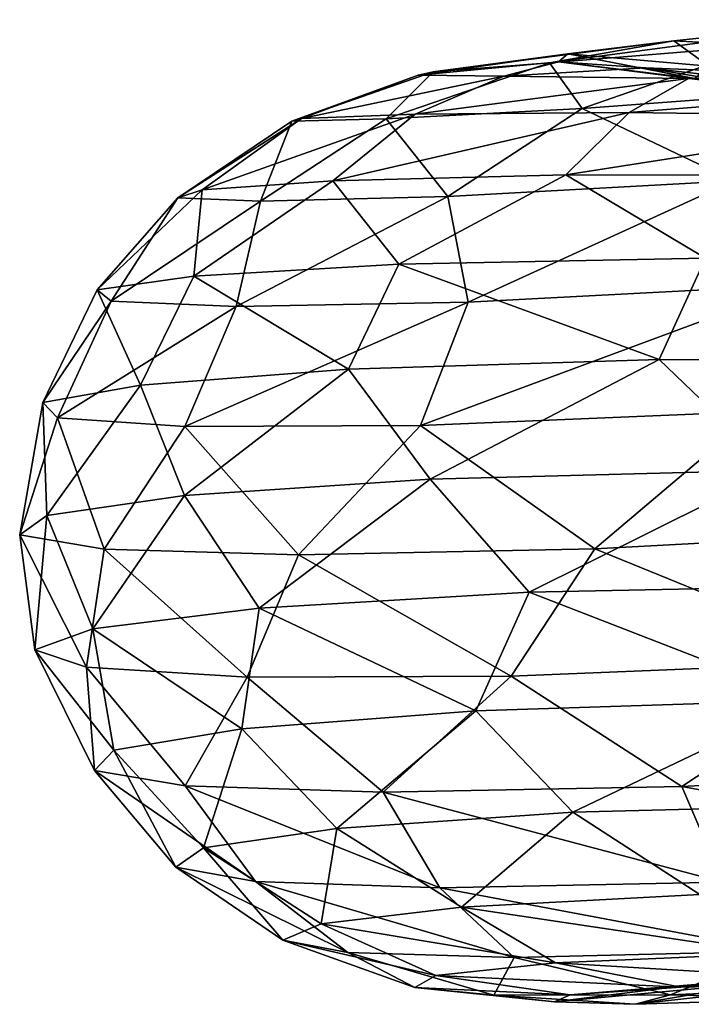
# Model space of a CAD drawing. Header units: metres. Extents: x -109 to 109, y -917 to 389.
# Tile 301 of 656: x -18.98 to -15.52, y -741.09 to -736.02. Entities that reach past the tile are written whole.
import ezdxf

# ---------------------------------------------------------------- set-up
doc = ezdxf.new("R2010")
doc.units = ezdxf.units.M
doc.layers.add('solid_24503124_XXX_01_SW0001', color=7, linetype='CONTINUOUS')

msp = doc.modelspace()

# ---------------------------------------------------------------- linework, layer by layer
at = {"layer": 'solid_24503124_XXX_01_SW0001'}
for points in [[(-16.250217, -736.242126, 3.410192), (-14.585745, -736.019409, 5.792277), (-15.611268, -736.12854, 3.066947)], [(-16.250217, -736.242126, 3.410192), (-15.150919, -736.151917, 6.243143), (-14.585745, -736.019409, 5.792277)], [(-15.611268, -736.12854, 3.066947), (-14.585745, -736.019409, 5.792277), (-14.882175, -736.167664, 3.007974)], [(-16.849215, -736.287659, 0.432202), (-15.611268, -736.12854, 3.066947), (-16.15694, -736.195801, 0.207508)], [(-16.849215, -736.287659, 0.432202), (-16.250217, -736.242126, 3.410192), (-15.611268, -736.12854, 3.066947)], [(-16.083378, -736.475952, 5.755353), (-15.150919, -736.151917, 6.243143), (-16.250217, -736.242126, 3.410192)], [(-16.15694, -736.195801, 0.207508), (-15.611268, -736.12854, 3.066947), (-15.430674, -736.258423, 0.271322)], [(-16.083378, -736.475952, 5.755353), (-14.585351, -736.364807, 8.512247), (-15.150919, -736.151917, 6.243143)], [(-15.611268, -736.12854, 3.066947), (-14.882175, -736.167664, 3.007974), (-15.430674, -736.258423, 0.271322)], [(-16.927601, -736.304321, -2.603356), (-16.15694, -736.195801, 0.207508), (-16.204737, -736.236389, -2.702304)], [(-16.927601, -736.304321, -2.603356), (-16.849215, -736.287659, 0.432202), (-16.15694, -736.195801, 0.207508)], [(-16.204737, -736.236389, -2.702304), (-16.15694, -736.195801, 0.207508), (-15.502394, -736.322693, -2.518184)], [(-16.15694, -736.195801, 0.207508), (-15.430674, -736.258423, 0.271322), (-15.502394, -736.322693, -2.518184)], [(-17.091858, -736.529724, 2.783957), (-16.250217, -736.242126, 3.410192), (-16.849215, -736.287659, 0.432202)], [(-17.091858, -736.529724, 2.783957), (-16.083378, -736.475952, 5.755353), (-16.250217, -736.242126, 3.410192)], [(-16.485975, -736.309509, -5.605713), (-16.927601, -736.304321, -2.603356), (-16.204737, -736.236389, -2.702304)], [(-16.485975, -736.309509, -5.605713), (-16.204737, -736.236389, -2.702304), (-15.755654, -736.266907, -5.575765)], [(-16.204737, -736.236389, -2.702304), (-15.502394, -736.322693, -2.518184), (-15.097886, -736.376465, -5.277419)], [(-15.755654, -736.266907, -5.575765), (-16.204737, -736.236389, -2.702304), (-15.097886, -736.376465, -5.277419)], [(-17.577919, -736.541382, -0.314304), (-16.849215, -736.287659, 0.432202), (-16.927601, -736.304321, -2.603356)], [(-17.577919, -736.541382, -0.314304), (-17.091858, -736.529724, 2.783957), (-16.849215, -736.287659, 0.432202)], [(-17.527502, -736.527527, -3.44882), (-17.577919, -736.541382, -0.314304), (-16.927601, -736.304321, -2.603356)], [(-17.527502, -736.527527, -3.44882), (-16.927601, -736.304321, -2.603356), (-16.485975, -736.309509, -5.605713)], [(-16.94289, -736.506592, -6.526534), (-17.527502, -736.527527, -3.44882), (-16.485975, -736.309509, -5.605713)], [(-16.94289, -736.506592, -6.526534), (-16.485975, -736.309509, -5.605713), (-15.534187, -736.321655, -8.485612)], [(-15.534187, -736.321655, -8.485612), (-16.485975, -736.309509, -5.605713), (-15.755654, -736.266907, -5.575765)], [(-15.755654, -736.266907, -5.575765), (-15.097886, -736.376465, -5.277419), (-14.226175, -736.436584, -7.924642)], [(-14.820153, -736.304932, -8.3279), (-15.755654, -736.266907, -5.575765), (-14.226175, -736.436584, -7.924642)], [(-15.534187, -736.321655, -8.485612), (-15.755654, -736.266907, -5.575765), (-14.820153, -736.304932, -8.3279)], [(-14.105421, -736.358948, -11.159221), (-15.534187, -736.321655, -8.485612), (-14.820153, -736.304932, -8.3279)], [(-15.839771, -736.497314, -9.457391), (-16.94289, -736.506592, -6.526534), (-15.534187, -736.321655, -8.485612)], [(-15.302305, -736.849304, 8.357986), (-14.585351, -736.364807, 8.512247), (-16.083378, -736.475952, 5.755353)], [(-15.839771, -736.497314, -9.457391), (-15.534187, -736.321655, -8.485612), (-14.105421, -736.358948, -11.159221)], [(-14.254937, -736.518738, -12.156269), (-15.839771, -736.497314, -9.457391), (-14.105421, -736.358948, -11.159221)], [(-18.040033, -736.895264, -4.007044), (-17.527502, -736.527527, -3.44882), (-16.94289, -736.506592, -6.526534)], [(-17.367004, -736.849426, -7.156251), (-18.040033, -736.895264, -4.007044), (-16.94289, -736.506592, -6.526534)], [(-17.367004, -736.849426, -7.156251), (-16.94289, -736.506592, -6.526534), (-15.839771, -736.497314, -9.457391)], [(-16.165964, -736.818481, -10.143228), (-17.367004, -736.849426, -7.156251), (-15.839771, -736.497314, -9.457391)], [(-16.774958, -736.930176, 5.487166), (-16.083378, -736.475952, 5.755353), (-17.091858, -736.529724, 2.783957)], [(-16.774958, -736.930176, 5.487166), (-15.302305, -736.849304, 8.357986), (-16.083378, -736.475952, 5.755353)], [(-16.165964, -736.818481, -10.143228), (-15.839771, -736.497314, -9.457391), (-14.254937, -736.518738, -12.156269)], [(-14.475547, -736.82196, -12.881135), (-16.165964, -736.818481, -10.143228), (-14.254937, -736.518738, -12.156269)], [(-18.165451, -736.936523, -0.786931), (-17.577919, -736.541382, -0.314304), (-17.527502, -736.527527, -3.44882)], [(-18.040033, -736.895264, -4.007044), (-18.165451, -736.936523, -0.786931), (-17.527502, -736.527527, -3.44882)], [(-18.165451, -736.936523, -0.786931), (-17.74021, -736.953979, 2.408911), (-17.577919, -736.541382, -0.314304)], [(-17.74021, -736.953979, 2.408911), (-17.091858, -736.529724, 2.783957), (-17.577919, -736.541382, -0.314304)], [(-17.74021, -736.953979, 2.408911), (-16.774958, -736.930176, 5.487166), (-17.091858, -736.529724, 2.783957)], [(-17.026443, -737.278625, -9.429431), (-17.367004, -736.849426, -7.156251), (-16.165964, -736.818481, -10.143228)], [(-15.447536, -737.246643, -12.345836), (-17.026443, -737.278625, -9.429431), (-16.165964, -736.818481, -10.143228)], [(-15.447536, -737.246643, -12.345836), (-16.165964, -736.818481, -10.143228), (-14.475547, -736.82196, -12.881135)], [(-18.083065, -737.340088, -6.284744), (-18.040033, -736.895264, -4.007044), (-17.367004, -736.849426, -7.156251)], [(-17.026443, -737.278625, -9.429431), (-18.083065, -737.340088, -6.284744), (-17.367004, -736.849426, -7.156251)], [(-16.670393, -737.473206, 6.679777), (-15.302305, -736.849304, 8.357986), (-16.774958, -736.930176, 5.487166)], [(-16.670393, -737.473206, 6.679777), (-14.963743, -737.384888, 9.53329), (-15.302305, -736.849304, 8.357986)], [(-18.580654, -737.4104, -3.003484), (-18.165451, -736.936523, -0.786931), (-18.040033, -736.895264, -4.007044)], [(-18.083065, -737.340088, -6.284744), (-18.580654, -737.4104, -3.003484), (-18.040033, -736.895264, -4.007044)], [(-18.580654, -737.4104, -3.003484), (-18.507908, -737.468872, 0.316725), (-18.165451, -736.936523, -0.786931)], [(-18.507908, -737.468872, 0.316725), (-17.74021, -736.953979, 2.408911), (-18.165451, -736.936523, -0.786931)], [(-18.507908, -737.468872, 0.316725), (-17.863951, -737.495789, 3.576447), (-17.74021, -736.953979, 2.408911)], [(-17.863951, -737.495789, 3.576447), (-16.774958, -736.930176, 5.487166), (-17.74021, -736.953979, 2.408911)], [(-17.863951, -737.495789, 3.576447), (-16.670393, -737.473206, 6.679777), (-16.774958, -736.930176, 5.487166)], [(-17.286734, -737.819275, -9.64778), (-18.083065, -737.340088, -6.284744), (-17.026443, -737.278625, -9.429431)], [(-15.685718, -737.769104, -12.60717), (-17.286734, -737.819275, -9.64778), (-17.026443, -737.278625, -9.429431)], [(-15.685718, -737.769104, -12.60717), (-17.026443, -737.278625, -9.429431), (-15.447536, -737.246643, -12.345836)], [(-13.59994, -737.770935, -15.245871), (-15.685718, -737.769104, -12.60717), (-15.447536, -737.246643, -12.345836)], [(-18.357399, -737.900024, -6.457023), (-18.580654, -737.4104, -3.003484), (-18.083065, -737.340088, -6.284744)], [(-17.286734, -737.819275, -9.64778), (-18.357399, -737.900024, -6.457023), (-18.083065, -737.340088, -6.284744)], [(-18.860464, -737.990051, -3.127958), (-18.507908, -737.468872, 0.316725), (-18.580654, -737.4104, -3.003484)], [(-18.357399, -737.900024, -6.457023), (-18.860464, -737.990051, -3.127958), (-18.580654, -737.4104, -3.003484)], [(-16.915161, -738.109009, 6.694734), (-14.963743, -737.384888, 9.53329), (-16.670393, -737.473206, 6.679777)], [(-16.915161, -738.109009, 6.694734), (-15.180852, -738.036499, 9.588727), (-14.963743, -737.384888, 9.53329)], [(-18.860464, -737.990051, -3.127958), (-18.784533, -738.068176, 0.240349), (-18.507908, -737.468872, 0.316725)], [(-18.784533, -738.068176, 0.240349), (-17.863951, -737.495789, 3.576447), (-18.507908, -737.468872, 0.316725)], [(-18.128752, -738.113953, 3.547012), (-16.670393, -737.473206, 6.679777), (-17.863951, -737.495789, 3.576447)], [(-18.128752, -738.113953, 3.547012), (-16.915161, -738.109009, 6.694734), (-16.670393, -737.473206, 6.679777)], [(-18.784533, -738.068176, 0.240349), (-18.128752, -738.113953, 3.547012), (-17.863951, -737.495789, 3.576447)], [(-15.685718, -737.769104, -12.60717), (-16.865795, -738.384399, -10.899496), (-17.286734, -737.819275, -9.64778)], [(-15.685718, -737.769104, -12.60717), (-15.091369, -738.337952, -13.75095), (-16.865795, -738.384399, -10.899496)], [(-13.59994, -737.770935, -15.245871), (-15.091369, -738.337952, -13.75095), (-15.685718, -737.769104, -12.60717)], [(-17.286734, -737.819275, -9.64778), (-18.130146, -738.469604, -7.782969), (-18.357399, -737.900024, -6.457023)], [(-17.286734, -737.819275, -9.64778), (-16.865795, -738.384399, -10.899496), (-18.130146, -738.469604, -7.782969)], [(-18.357399, -737.900024, -6.457023), (-18.839973, -738.571838, -4.507902), (-18.860464, -737.990051, -3.127958)], [(-18.357399, -737.900024, -6.457023), (-18.130146, -738.469604, -7.782969), (-18.839973, -738.571838, -4.507902)], [(-18.860464, -737.990051, -3.127958), (-18.839973, -738.571838, -4.507902), (-18.979757, -738.670532, -1.144981)], [(-18.860464, -737.990051, -3.127958), (-18.979757, -738.670532, -1.144981), (-18.784533, -738.068176, 0.240349)], [(-16.915161, -738.109009, 6.694734), (-16.017756, -738.743225, 8.391068), (-15.180852, -738.036499, 9.588727)], [(-15.180852, -738.036499, 9.588727), (-16.017756, -738.743225, 8.391068), (-13.999874, -738.635437, 11.086286)], [(-18.784533, -738.068176, 0.240349), (-18.979757, -738.670532, -1.144981), (-18.545057, -738.744324, 2.182728)], [(-18.784533, -738.068176, 0.240349), (-18.545057, -738.744324, 2.182728), (-18.128752, -738.113953, 3.547012)], [(-18.128752, -738.113953, 3.547012), (-18.545057, -738.744324, 2.182728), (-17.543686, -738.774353, 5.400627)], [(-18.128752, -738.113953, 3.547012), (-17.543686, -738.774353, 5.400627), (-16.915161, -738.109009, 6.694734)], [(-16.915161, -738.109009, 6.694734), (-17.543686, -738.774353, 5.400627), (-16.017756, -738.743225, 8.391068)], [(-16.865795, -738.384399, -10.899496), (-15.091369, -738.337952, -13.75095), (-16.355711, -738.965942, -11.771416)], [(-15.091369, -738.337952, -13.75095), (-14.476439, -738.927856, -14.508165), (-16.355711, -738.965942, -11.771416)], [(-18.130146, -738.469604, -7.782969), (-16.865795, -738.384399, -10.899496), (-17.74589, -739.048401, -8.755582)], [(-16.865795, -738.384399, -10.899496), (-16.355711, -738.965942, -11.771416), (-17.74589, -739.048401, -8.755582)], [(-18.839973, -738.571838, -4.507902), (-18.130146, -738.469604, -7.782969), (-18.602877, -739.154297, -5.546857)], [(-18.130146, -738.469604, -7.782969), (-17.74589, -739.048401, -8.755582), (-18.602877, -739.154297, -5.546857)], [(-18.979757, -738.670532, -1.144981), (-18.839973, -738.571838, -4.507902), (-18.901995, -739.262573, -2.237077)], [(-18.839973, -738.571838, -4.507902), (-18.602877, -739.154297, -5.546857), (-18.901995, -739.262573, -2.237077)], [(-13.999874, -738.635437, 11.086286), (-16.017756, -738.743225, 8.391068), (-14.592682, -739.32312, 10.105963)], [(-18.979757, -738.670532, -1.144981), (-18.901995, -739.262573, -2.237077), (-18.634947, -739.352234, 1.077201)], [(-18.545057, -738.744324, 2.182728), (-18.979757, -738.670532, -1.144981), (-18.634947, -739.352234, 1.077201)], [(-18.545057, -738.744324, 2.182728), (-18.634947, -739.352234, 1.077201), (-17.807426, -739.403809, 4.300581)], [(-17.543686, -738.774353, 5.400627), (-18.545057, -738.744324, 2.182728), (-17.807426, -739.403809, 4.300581)], [(-16.017756, -738.743225, 8.391068), (-17.543686, -738.774353, 5.400627), (-16.447739, -739.399475, 7.340017)], [(-16.017756, -738.743225, 8.391068), (-16.447739, -739.399475, 7.340017), (-14.592682, -739.32312, 10.105963)], [(-17.543686, -738.774353, 5.400627), (-17.807426, -739.403809, 4.300581), (-16.447739, -739.399475, 7.340017)], [(-14.92147, -739.522339, -13.607116), (-16.355711, -738.965942, -11.771416), (-14.476439, -738.927856, -14.508165)], [(-16.630299, -739.577087, -10.788439), (-17.74589, -739.048401, -8.755582), (-16.355711, -738.965942, -11.771416)], [(-14.92147, -739.522339, -13.607116), (-16.630299, -739.577087, -10.788439), (-16.355711, -738.965942, -11.771416)], [(-17.835154, -739.6698, -7.719717), (-18.602877, -739.154297, -5.546857), (-17.74589, -739.048401, -8.755582)], [(-16.630299, -739.577087, -10.788439), (-17.835154, -739.6698, -7.719717), (-17.74589, -739.048401, -8.755582)], [(-18.495262, -739.779236, -4.488738), (-18.901995, -739.262573, -2.237077), (-18.602877, -739.154297, -5.546857)], [(-17.835154, -739.6698, -7.719717), (-18.495262, -739.779236, -4.488738), (-18.602877, -739.154297, -5.546857)], [(-18.594555, -739.88385, -1.190392), (-18.634947, -739.352234, 1.077201), (-18.901995, -739.262573, -2.237077)], [(-18.495262, -739.779236, -4.488738), (-18.594555, -739.88385, -1.190392), (-18.901995, -739.262573, -2.237077)], [(-18.126877, -739.962708, 2.078163), (-17.807426, -739.403809, 4.300581), (-18.634947, -739.352234, 1.077201)], [(-18.594555, -739.88385, -1.190392), (-18.126877, -739.962708, 2.078163), (-18.634947, -739.352234, 1.077201)], [(-15.569429, -739.967224, 8.148041), (-14.592682, -739.32312, 10.105963), (-16.447739, -739.399475, 7.340017)], [(-15.569429, -739.967224, 8.148041), (-13.55599, -739.860107, 10.770594), (-14.592682, -739.32312, 10.105963)], [(-18.126877, -739.962708, 2.078163), (-17.108229, -739.996399, 5.222054), (-17.807426, -739.403809, 4.300581)], [(-17.108229, -739.996399, 5.222054), (-16.447739, -739.399475, 7.340017), (-17.807426, -739.403809, 4.300581)], [(-17.108229, -739.996399, 5.222054), (-15.569429, -739.967224, 8.148041), (-16.447739, -739.399475, 7.340017)], [(-16.130617, -740.099609, -10.930878), (-16.630299, -739.577087, -10.788439), (-14.92147, -739.522339, -13.607116)], [(-14.428275, -740.056274, -13.660053), (-16.130617, -740.099609, -10.930878), (-14.92147, -739.522339, -13.607116)], [(-17.345789, -740.18219, -7.951877), (-17.835154, -739.6698, -7.719717), (-16.630299, -739.577087, -10.788439)], [(-16.130617, -740.099609, -10.930878), (-17.345789, -740.18219, -7.951877), (-16.630299, -739.577087, -10.788439)], [(-18.033054, -740.283142, -4.807992), (-18.495262, -739.779236, -4.488738), (-17.835154, -739.6698, -7.719717)], [(-17.345789, -740.18219, -7.951877), (-18.033054, -740.283142, -4.807992), (-17.835154, -739.6698, -7.719717)], [(-18.175022, -740.381287, -1.590879), (-18.594555, -739.88385, -1.190392), (-18.495262, -739.779236, -4.488738)], [(-18.033054, -740.283142, -4.807992), (-18.175022, -740.381287, -1.590879), (-18.495262, -739.779236, -4.488738)], [(-13.433921, -740.35553, 10.15499), (-13.55599, -739.860107, 10.770594), (-15.569429, -739.967224, 8.148041)], [(-17.765078, -740.455872, 1.605046), (-18.126877, -739.962708, 2.078163), (-18.594555, -739.88385, -1.190392)], [(-18.175022, -740.381287, -1.590879), (-17.765078, -740.455872, 1.605046), (-18.594555, -739.88385, -1.190392)], [(-16.816462, -740.487793, 4.687382), (-17.108229, -739.996399, 5.222054), (-18.126877, -739.962708, 2.078163)], [(-17.765078, -740.455872, 1.605046), (-16.816462, -740.487793, 4.687382), (-18.126877, -739.962708, 2.078163)], [(-15.358705, -740.459412, 7.565439), (-15.569429, -739.967224, 8.148041), (-17.108229, -739.996399, 5.222054)], [(-16.816462, -740.487793, 4.687382), (-15.358705, -740.459412, 7.565439), (-17.108229, -739.996399, 5.222054)], [(-15.358705, -740.459412, 7.565439), (-13.433921, -740.35553, 10.15499), (-15.569429, -739.967224, 8.148041)], [(-15.476091, -740.523499, -11.059464), (-16.130617, -740.099609, -10.930878), (-14.428275, -740.056274, -13.660053)], [(-16.704319, -740.588196, -8.197695), (-17.345789, -740.18219, -7.951877), (-16.130617, -740.099609, -10.930878)], [(-15.476091, -740.523499, -11.059464), (-16.704319, -740.588196, -8.197695), (-16.130617, -740.099609, -10.930878)], [(-17.426819, -740.673157, -5.167719), (-18.033054, -740.283142, -4.807992), (-17.345789, -740.18219, -7.951877)], [(-16.704319, -740.588196, -8.197695), (-17.426819, -740.673157, -5.167719), (-17.345789, -740.18219, -7.951877)], [(-17.624247, -740.757813, -2.05696), (-18.175022, -740.381287, -1.590879), (-18.033054, -740.283142, -4.807992)], [(-17.426819, -740.673157, -5.167719), (-17.624247, -740.757813, -2.05696), (-18.033054, -740.283142, -4.807992)], [(-17.289564, -740.82196, 1.043743), (-17.765078, -740.455872, 1.605046), (-18.175022, -740.381287, -1.590879)], [(-17.624247, -740.757813, -2.05696), (-17.289564, -740.82196, 1.043743), (-18.175022, -740.381287, -1.590879)], [(-16.432379, -740.846802, 4.045166), (-16.816462, -740.487793, 4.687382), (-17.765078, -740.455872, 1.605046)], [(-17.289564, -740.82196, 1.043743), (-16.432379, -740.846802, 4.045166), (-17.765078, -740.455872, 1.605046)], [(-15.080489, -740.815063, 6.859955), (-15.358705, -740.459412, 7.565439), (-16.816462, -740.487793, 4.687382)], [(-16.432379, -740.846802, 4.045166), (-15.080489, -740.815063, 6.859955), (-16.816462, -740.487793, 4.687382)], [(-15.106515, -740.825928, -10.39264), (-16.704319, -740.588196, -8.197695), (-15.476091, -740.523499, -11.059464)], [(-16.21913, -740.874512, -7.594156), (-17.426819, -740.673157, -5.167719), (-16.704319, -740.588196, -8.197695)], [(-15.106515, -740.825928, -10.39264), (-16.21913, -740.874512, -7.594156), (-16.704319, -740.588196, -8.197695)], [(-16.837086, -740.939819, -4.645559), (-17.624247, -740.757813, -2.05696), (-17.426819, -740.673157, -5.167719)], [(-16.21913, -740.874512, -7.594156), (-16.837086, -740.939819, -4.645559), (-17.426819, -740.673157, -5.167719)], [(-16.945103, -741.001709, -1.632808), (-17.289564, -740.82196, 1.043743), (-17.624247, -740.757813, -2.05696)], [(-16.837086, -740.939819, -4.645559), (-16.945103, -741.001709, -1.632808), (-17.624247, -740.757813, -2.05696)], [(-16.537319, -741.040588, 1.355866), (-16.432379, -740.846802, 4.045166), (-17.289564, -740.82196, 1.043743)], [(-16.945103, -741.001709, -1.632808), (-16.537319, -741.040588, 1.355866), (-17.289564, -740.82196, 1.043743)], [(-15.62739, -741.038391, 4.234221), (-15.080489, -740.815063, 6.859955), (-16.432379, -740.846802, 4.045166)], [(-14.529031, -740.97522, -9.975775), (-16.21913, -740.874512, -7.594156), (-15.106515, -740.825928, -10.39264)], [(-15.62739, -741.038391, 4.234221), (-14.243166, -740.978333, 6.917536), (-15.080489, -740.815063, 6.859955)], [(-15.574835, -740.999817, -7.278696), (-16.837086, -740.939819, -4.645559), (-16.21913, -740.874512, -7.594156)], [(-16.537319, -741.040588, 1.355866), (-15.62739, -741.038391, 4.234221), (-16.432379, -740.846802, 4.045166)], [(-14.529031, -740.97522, -9.975775), (-15.574835, -740.999817, -7.278696), (-16.21913, -740.874512, -7.594156)], [(-14.322214, -740.92511, 3.665548), (-14.914027, -741.060303, 4.079058), (-15.80974, -741.088013, 1.321319)], [(-15.151205, -740.975159, 1.018218), (-14.322214, -740.92511, 3.665548), (-15.80974, -741.088013, 1.321319)], [(-16.144661, -741.039673, -4.441284), (-16.945103, -741.001709, -1.632808), (-16.837086, -740.939819, -4.645559)], [(-15.574835, -740.999817, -7.278696), (-16.144661, -741.039673, -4.441284), (-16.837086, -740.939819, -4.645559)], [(-15.151205, -740.975159, 1.018218), (-15.80974, -741.088013, 1.321319), (-16.22472, -741.075317, -1.546369)], [(-15.52026, -740.987732, -1.729528), (-15.151205, -740.975159, 1.018218), (-16.22472, -741.075317, -1.546369)], [(-14.914027, -741.060303, 4.079058), (-14.243166, -740.978333, 6.917536), (-15.62739, -741.038391, 4.234221)], [(-14.847148, -740.967957, -7.20861), (-15.574835, -740.999817, -7.278696), (-14.529031, -740.97522, -9.975775)], [(-14.847148, -740.967957, -7.20861), (-15.417099, -740.97937, -4.498726), (-15.574835, -740.999817, -7.278696)], [(-16.22472, -741.075317, -1.546369), (-16.537319, -741.040588, 1.355866), (-16.945103, -741.001709, -1.632808)], [(-16.144661, -741.039673, -4.441284), (-16.22472, -741.075317, -1.546369), (-16.945103, -741.001709, -1.632808)], [(-15.52026, -740.987732, -1.729528), (-16.22472, -741.075317, -1.546369), (-16.144661, -741.039673, -4.441284)], [(-15.417099, -740.97937, -4.498726), (-16.144661, -741.039673, -4.441284), (-15.574835, -740.999817, -7.278696)], [(-15.417099, -740.97937, -4.498726), (-15.52026, -740.987732, -1.729528), (-16.144661, -741.039673, -4.441284)], [(-15.80974, -741.088013, 1.321319), (-15.62739, -741.038391, 4.234221), (-16.537319, -741.040588, 1.355866)], [(-16.22472, -741.075317, -1.546369), (-15.80974, -741.088013, 1.321319), (-16.537319, -741.040588, 1.355866)], [(-15.80974, -741.088013, 1.321319), (-14.914027, -741.060303, 4.079058), (-15.62739, -741.038391, 4.234221)]]:
    msp.add_3dface(points, dxfattribs=at)

doc.saveas('drawing.dxf')
